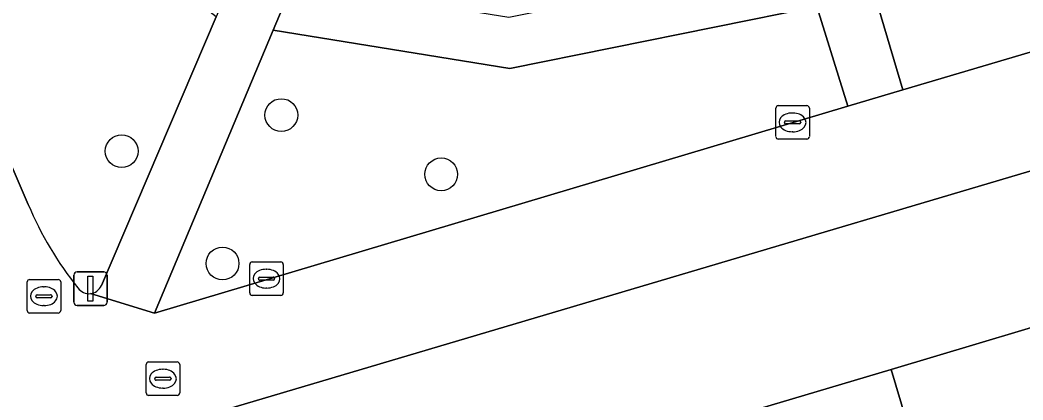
# Model space of a CAD drawing. Extents: x 159352 to 160617, y 385888 to 387323.
# Drawn here: x 159725.05 to 159754.96, y 386381.53 to 386392.86 of the extents above; entities that cross this region are included whole.
import ezdxf

# ---------------------------------------------------------------- set-up
doc = ezdxf.new("R2010")
doc.units = 0
for name, color, linetype in [('IMGEO_Boom', 7, 'Continuous'), ('IMGEO_Brandkraan', 7, 'Continuous'), ('IMGEO_Erf', 7, 'Continuous'), ('IMGEO_Groenvoorziening', 7, 'Continuous'), ('IMGEO_Kolk', 7, 'Continuous'), ('IMGEO_Lichtmast', 7, 'Continuous'), ('IMGEO_Pand', 7, 'Continuous'), ('IMGEO_Rioolput', 7, 'Continuous'), ('IMGEO_Voetpad_open', 7, 'Continuous')]:
    doc.layers.add(name, color=color, linetype=linetype)

msp = doc.modelspace()

# ---------------------------------------------------------------- linework, layer by layer
at = {"layer": 'IMGEO_Boom'}
for centre in [(159732.843, 386390.024), (159728.08, 386388.947), (159737.61, 386388.257), (159731.09, 386385.598)]:
    msp.add_circle(centre, 0.489, dxfattribs=at)
at = {"layer": 'IMGEO_Brandkraan'}
for p, q in [((159728.81, 386381.736), (159728.81, 386382.588)), ((159728.885, 386382.662), (159729.737, 386382.662)), ((159729.811, 386382.588), (159729.811, 386381.736)), ((159729.069, 386382.156), (159729.069, 386382.168)), ((159729.112, 386382.205), (159729.51, 386382.205)), ((159729.298, 386382.442), (159729.323, 386382.442)), ((159729.553, 386382.168), (159729.553, 386382.156)), ((159729.507, 386382.119), (159729.109, 386382.119)), ((159729.321, 386381.882), (159729.296, 386381.882)), ((159729.737, 386381.662), (159728.885, 386381.662))]:
    msp.add_line(p, q, dxfattribs=at)
for points in [[(159728.81, 386381.736), (159728.81, 386382.588)], [(159728.885, 386382.662), (159729.737, 386382.662)], [(159729.811, 386382.588), (159729.811, 386381.736)], [(159729.737, 386381.662), (159728.885, 386381.662)]]:
    msp.add_lwpolyline(points, dxfattribs=at)
for centre, radius, start, end in [((159728.887, 386382.586), 0.0765, 91.552, 178.448), ((159728.887, 386382.586), 0.0765, 91.552, 178.448), ((159729.735, 386382.586), 0.0765, 1.552, 88.448), ((159729.735, 386382.586), 0.0765, 1.552, 88.448), ((159729.109, 386382.165), 0.0403, 85.8775, 175.7526), ((159729.106, 386382.155), 0.0366, 178.938, 274.7102), ((159729.51, 386382.162), 0.043, 264.8664, 352.4533), ((159729.514, 386382.167), 0.0386, 1.7309, 96.639), ((159728.887, 386381.738), 0.0765, 181.552, 268.448), ((159728.887, 386381.738), 0.0765, 181.552, 268.448), ((159729.735, 386381.738), 0.0765, 271.552, 358.448), ((159729.735, 386381.738), 0.0765, 271.552, 358.448)]:
    msp.add_arc(centre, radius, start, end, dxfattribs=at)
for centre, major_axis, ratio, start_param, end_param in [((159729.297, 386382.162), (-0.387, 0.002), 0.722429, 4.712389, 7.853982), ((159729.322, 386382.162), (-0.39, 0.002), 0.717154, 1.570796, 4.712389)]:
    msp.add_ellipse(centre, major_axis=major_axis, ratio=ratio, start_param=start_param, end_param=end_param, dxfattribs=at)
at = {"layer": 'IMGEO_Erf'}
msp.add_lwpolyline([(159770.115, 386392.78), (159730.028, 386380.895), (159731.34, 386376.558), (159737.998, 386378.548), (159744.511, 386380.494), (159751.025, 386382.441), (159757.538, 386384.388), (159764.051, 386386.334)], dxfattribs=at)
at = {"layer": 'IMGEO_Groenvoorziening'}
for points in [[(159723.33, 386398.865), (159718.706, 386407.208), (159717.159, 386406.512), (159718.722, 386402.699), (159725.295, 386387.355)], [(159764.565, 386401.845), (159749.412, 386397.417), (159751.379, 386390.774), (159766.397, 386395.235)], [(159727.476, 386384.939), (159730.9, 386392.95), (159723.33, 386398.865)]]:
    msp.add_lwpolyline(points, dxfattribs=at)
for points in [[(159732.601, 386392.559), (159739.656, 386391.411), (159748.817, 386393.263), (159748.371, 386394.703), (159739.627, 386392.935), (159733.2, 386393.982)], [(159732.601, 386392.559), (159729.055, 386384.112), (159749.737, 386390.293), (159748.817, 386393.263), (159739.656, 386391.411)]]:
    msp.add_lwpolyline(points, close=True, dxfattribs=at)
for centre, radius, start, end in [((159734.931, 386391.409), 10.454, 202.8157, 218.7316), ((159727.106, 386385.103), 0.406, 215.498, 275.7771), ((159727.107, 386385.101), 0.403, 275.6685, 336.3241)]:
    msp.add_arc(centre, radius, start, end, dxfattribs=at)
at = {"layer": 'IMGEO_Kolk'}
for p, q in [((159747.588, 386389.38), (159747.588, 386390.232)), ((159747.663, 386390.306), (159748.515, 386390.306)), ((159748.589, 386390.232), (159748.589, 386389.38)), ((159748.076, 386390.086), (159748.101, 386390.086)), ((159747.847, 386389.8), (159747.847, 386389.812)), ((159748.285, 386389.763), (159747.887, 386389.763)), ((159747.89, 386389.849), (159748.288, 386389.849)), ((159748.331, 386389.812), (159748.331, 386389.8)), ((159748.099, 386389.526), (159748.074, 386389.526)), ((159748.515, 386389.306), (159747.663, 386389.306)), ((159731.899, 386384.72), (159731.899, 386385.572)), ((159731.974, 386385.646), (159732.826, 386385.646)), ((159732.9, 386385.572), (159732.9, 386384.72)), ((159732.158, 386385.14), (159732.158, 386385.152)), ((159732.201, 386385.189), (159732.599, 386385.189)), ((159732.387, 386385.426), (159732.412, 386385.426)), ((159732.642, 386385.152), (159732.642, 386385.14)), ((159732.596, 386385.103), (159732.198, 386385.103)), ((159732.41, 386384.866), (159732.385, 386384.866)), ((159732.826, 386384.646), (159731.974, 386384.646))]:
    msp.add_line(p, q, dxfattribs=at)
for points in [[(159747.588, 386389.38), (159747.588, 386390.232)], [(159747.663, 386390.306), (159748.515, 386390.306)], [(159748.589, 386390.232), (159748.589, 386389.38)], [(159748.515, 386389.306), (159747.663, 386389.306)], [(159731.899, 386384.72), (159731.899, 386385.572)], [(159731.974, 386385.646), (159732.826, 386385.646)], [(159732.9, 386385.572), (159732.9, 386384.72)], [(159732.826, 386384.646), (159731.974, 386384.646)]]:
    msp.add_lwpolyline(points, dxfattribs=at)
for centre, radius, start, end in [((159747.665, 386390.23), 0.0765, 91.552, 178.448), ((159747.665, 386390.23), 0.0765, 91.552, 178.448), ((159748.513, 386390.23), 0.0765, 1.552, 88.448), ((159748.513, 386390.23), 0.0765, 1.552, 88.448), ((159747.887, 386389.809), 0.0403, 85.8775, 175.7526), ((159747.884, 386389.799), 0.0366, 178.938, 274.7102), ((159748.288, 386389.806), 0.043, 264.8664, 352.4533), ((159748.292, 386389.811), 0.0386, 1.7309, 96.639), ((159747.665, 386389.382), 0.0765, 181.552, 268.448), ((159747.665, 386389.382), 0.0765, 181.552, 268.448), ((159748.513, 386389.382), 0.0765, 271.552, 358.448), ((159748.513, 386389.382), 0.0765, 271.552, 358.448), ((159731.976, 386385.57), 0.0765, 91.552, 178.448), ((159731.976, 386385.57), 0.0765, 91.552, 178.448), ((159732.824, 386385.57), 0.0765, 1.552, 88.448), ((159732.824, 386385.57), 0.0765, 1.552, 88.448), ((159732.198, 386385.149), 0.0403, 85.8775, 175.7526), ((159732.195, 386385.139), 0.0366, 178.938, 274.7102), ((159732.599, 386385.146), 0.043, 264.8664, 352.4533), ((159732.603, 386385.151), 0.0386, 1.7309, 96.639), ((159731.976, 386384.722), 0.0765, 181.552, 268.448), ((159731.976, 386384.722), 0.0765, 181.552, 268.448), ((159732.824, 386384.722), 0.0765, 271.552, 358.448), ((159732.824, 386384.722), 0.0765, 271.552, 358.448)]:
    msp.add_arc(centre, radius, start, end, dxfattribs=at)
for centre, major_axis, ratio, start_param, end_param in [((159748.075, 386389.806), (-0.387, 0.002), 0.722429, 4.712389, 7.853982), ((159748.1, 386389.806), (-0.39, 0.002), 0.717154, 1.570796, 4.712389), ((159732.386, 386385.146), (-0.387, 0.002), 0.722429, 4.712389, 7.853982), ((159732.411, 386385.146), (-0.39, 0.002), 0.717154, 1.570796, 4.712389)]:
    msp.add_ellipse(centre, major_axis=major_axis, ratio=ratio, start_param=start_param, end_param=end_param, dxfattribs=at)
at = {"layer": 'IMGEO_Lichtmast'}
for p, q in [((159726.654, 386384.448), (159726.654, 386385.248)), ((159726.654, 386385.248), (159726.654, 386384.448)), ((159726.754, 386385.348), (159727.544, 386385.348)), ((159727.544, 386385.348), (159726.754, 386385.348)), ((159727.644, 386385.248), (159727.644, 386384.448)), ((159727.644, 386384.448), (159727.644, 386385.248)), ((159727.544, 386384.348), (159726.754, 386384.348)), ((159726.754, 386384.348), (159727.544, 386384.348))]:
    msp.add_line(p, q, dxfattribs=at)
msp.add_lwpolyline([(159727.074, 386385.223), (159727.224, 386385.223), (159727.224, 386384.473), (159727.074, 386384.473), (159727.074, 386385.223)], dxfattribs=at)
for centre, start, end in [((159726.754, 386385.248), 90, 180), ((159726.754, 386385.248), 90, 180), ((159727.544, 386385.248), 0, 90), ((159727.544, 386385.248), 360, 90), ((159726.754, 386384.448), 180, 270), ((159726.754, 386384.448), 180, 270), ((159727.544, 386384.448), 270, 0), ((159727.544, 386384.448), 270, 0)]:
    msp.add_arc(centre, 0.1, start, end, dxfattribs=at)
at = {"layer": 'IMGEO_Pand'}
for points in [[(159757.538, 386384.388), (159751.025, 386382.441), (159753.156, 386375.302), (159759.669, 386377.249)], [(159746.642, 386373.355), (159753.156, 386375.302), (159751.025, 386382.441), (159744.511, 386380.494)]]:
    msp.add_lwpolyline(points, close=True, dxfattribs=at)
at = {"layer": 'IMGEO_Rioolput'}
for p, q in [((159725.261, 386384.195), (159725.261, 386385.047)), ((159725.336, 386385.121), (159726.188, 386385.121)), ((159725.749, 386384.901), (159725.774, 386384.901)), ((159726.262, 386385.047), (159726.262, 386384.195)), ((159725.52, 386384.615), (159725.52, 386384.627)), ((159725.958, 386384.578), (159725.56, 386384.578)), ((159725.563, 386384.664), (159725.961, 386384.664)), ((159726.004, 386384.627), (159726.004, 386384.615)), ((159725.772, 386384.341), (159725.747, 386384.341)), ((159726.188, 386384.121), (159725.336, 386384.121))]:
    msp.add_line(p, q, dxfattribs=at)
for points in [[(159725.261, 386384.195), (159725.261, 386385.047)], [(159725.336, 386385.121), (159726.188, 386385.121)], [(159726.262, 386385.047), (159726.262, 386384.195)], [(159726.188, 386384.121), (159725.336, 386384.121)]]:
    msp.add_lwpolyline(points, dxfattribs=at)
for centre, radius, start, end in [((159725.338, 386385.045), 0.0765, 91.552, 178.448), ((159725.338, 386385.045), 0.0765, 91.552, 178.448), ((159726.186, 386385.045), 0.0765, 1.552, 88.448), ((159726.186, 386385.045), 0.0765, 1.552, 88.448), ((159725.56, 386384.624), 0.0403, 85.8775, 175.7526), ((159725.557, 386384.614), 0.0366, 178.938, 274.7102), ((159725.961, 386384.621), 0.043, 264.8664, 352.4533), ((159725.965, 386384.626), 0.0386, 1.7309, 96.639), ((159725.338, 386384.197), 0.0765, 181.552, 268.448), ((159725.338, 386384.197), 0.0765, 181.552, 268.448), ((159726.186, 386384.197), 0.0765, 271.552, 358.448), ((159726.186, 386384.197), 0.0765, 271.552, 358.448)]:
    msp.add_arc(centre, radius, start, end, dxfattribs=at)
for centre, major_axis, ratio, start_param, end_param in [((159725.748, 386384.621), (-0.387, 0.002), 0.722429, 4.712389, 7.853982), ((159725.773, 386384.621), (-0.39, 0.002), 0.717154, 1.570796, 4.712389)]:
    msp.add_ellipse(centre, major_axis=major_axis, ratio=ratio, start_param=start_param, end_param=end_param, dxfattribs=at)
at = {"layer": 'IMGEO_Voetpad_open'}
for points in [[(159696.755, 386440.037), (159700.029, 386435.875), (159700.074, 386435.88), (159703.042, 386430.628), (159725.05, 386379.518), (159730.028, 386380.895), (159770.115, 386392.78)], [(159725.295, 386387.355), (159718.722, 386402.699), (159717.159, 386406.512), (159716.505, 386408.067), (159711.553, 386419.579), (159711.399, 386419.936), (159709.271, 386424.884)], [(159732.601, 386392.559), (159733.2, 386393.982), (159734.156, 386396.25), (159732.618, 386396.968), (159731.51, 386394.377), (159730.9, 386392.95), (159727.476, 386384.939)], [(159766.397, 386395.235), (159751.379, 386390.774), (159749.737, 386390.293), (159729.055, 386384.112), (159727.147, 386384.7)], [(159727.147, 386384.7), (159729.055, 386384.112), (159732.601, 386392.559)]]:
    msp.add_lwpolyline(points, dxfattribs=at)
msp.add_lwpolyline([(159749.412, 386397.417), (159747.736, 386396.756), (159748.371, 386394.703), (159748.817, 386393.263), (159749.737, 386390.293), (159751.379, 386390.774)], close=True, dxfattribs=at)
for centre, radius, start, end in [((159734.931, 386391.409), 10.454, 202.8157, 218.7316), ((159727.106, 386385.103), 0.406, 215.498, 275.7771), ((159727.107, 386385.101), 0.403, 275.6685, 336.3241)]:
    msp.add_arc(centre, radius, start, end, dxfattribs=at)

doc.saveas('drawing.dxf')
